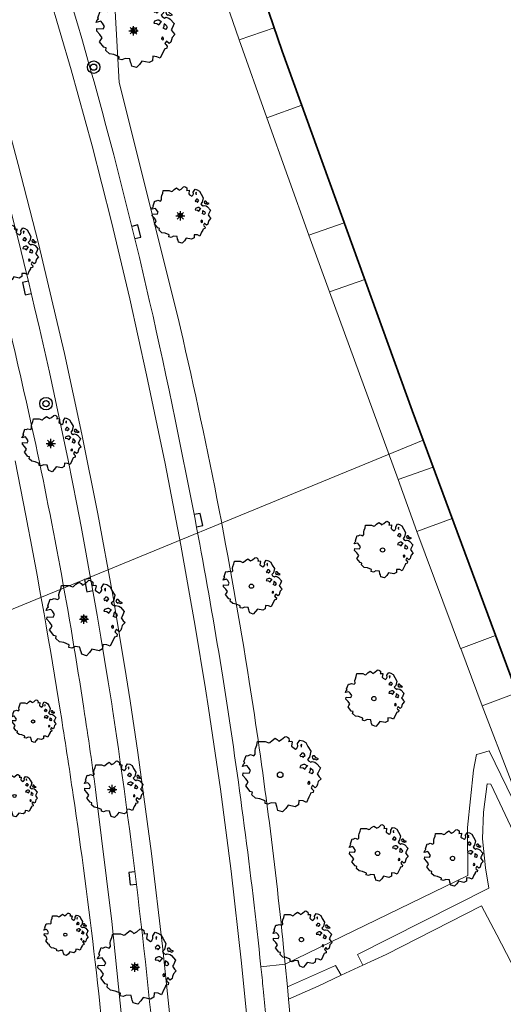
# Model space of a CAD drawing. Header units: metres. Extents: x 152391 to 157968, y 462336 to 467280.
# Tile 496 of 656: x 156410 to 156448, y 462766 to 462845. Entities that reach past the tile are written whole.
import ezdxf

# ---------------------------------------------------------------- set-up
doc = ezdxf.new("R2010")
doc.units = ezdxf.units.M
doc.header["$LTSCALE"] = 0.75
doc.layers.get('0').update_dxf_attribs({"lineweight": 25})
for name, color, linetype, lineweight in [('B-GV-GR-BOOM-S', 252, 'Continuous', 25), ('B-RO-GK-BESCHOEIING-G', 251, 'GK-BESCHOEIING', 35), ('B-RO-GR-BEPLANTING_CULTUUR_BOSPLANTSOEN-GV', 251, 'Continuous', 18), ('B-RO-KW-KUNSTWERK_DUIKER-G', 251, 'Continuous', 18), ('B-RO-OG-TERREIN_CULTUURSCHEIDING-GV', 251, 'Continuous', 18), ('B-RO-OG-WATER_KANAAL-GV', 251, 'Continuous', 18), ('B-RO-OG-WATER_SLOOT-GV', 251, 'Continuous', 18), ('B-RO-VH-VERHARDING_ASFALT-GV', 251, 'Continuous', 18), ('B-RO-VH-VERHARDING_HALFVERHARDING_GRIND-GV', 251, 'Continuous', 18), ('B-RO-VH-VERHARDING_TEGEL-GV', 251, 'Continuous', 18)]:
    doc.layers.add(name, color=color, linetype=linetype, lineweight=lineweight)
for name, color, linetype in [('S08_TROTTOIRKOLK', 251, 'Continuous'), ('TOPO_BOOM', 251, 'Continuous'), ('TOPO_LICHTMAST', 251, 'Continuous')]:
    doc.layers.add(name, color=color, linetype=linetype)
doc.linetypes.add('GK-BESCHOEIING', pattern='A,30,-5,[1,NLCS.SHX,S=1,R=0,X=0,Y=0],-5', length=40)

# ---------------------------------------------------------------- blocks, each defined once
blk = doc.blocks.new('Q26')
at = {"color": 0, "linetype": 'ByBlock'}
for p, q in [((-0.37, 0), (0.37, 0)), ((0.262, -0.262), (-0.261, 0.261)), ((0, -0.37), (0, 0.37))]:
    blk.add_line(p, q, dxfattribs=at)
blk.add_lwpolyline([(-0.261, -0.261), (0, 0), (0.261, 0.261)], dxfattribs=at)
blk = doc.blocks.new('Q21')
at = {"color": 0, "linetype": 'ByBlock'}
for radius in [0.5, 0.25]:
    blk.add_circle((0, 0), radius, dxfattribs=at)
blk = doc.blocks.new('S08')
at = {"color": 0, "linetype": 'ByBlock'}
blk.add_lwpolyline([(-0.5, 0), (-0.5, -0.5), (0.5, -0.5), (0.5, 0)], dxfattribs=at)
blk = doc.blocks.new('SGR-BOOM_21_30')
at = {"linetype": 'Continuous'}
for p, q in [((-0.365, 1.548), (-0.226, 1.647)), ((-0.226, 1.647), (-0.133, 1.581)), ((-0.133, 1.581), (-0.063, 1.515)), ((-0.063, 1.515), (0.065, 1.581)), ((0.065, 1.581), (0.205, 1.712)), ((0.205, 1.712), (0.263, 1.729)), ((0.263, 1.729), (0.333, 1.696)), ((0.333, 1.696), (0.391, 1.647)), ((0.391, 1.647), (0.402, 1.532)), ((-1.633, 0.579), (-1.528, 0.875)), ((-1.528, 0.875), (-1.458, 0.858)), ((-1.458, 0.858), (-1.342, 0.908)), ((-1.342, 0.908), (-1.179, 0.858)), ((-1.179, 0.858), (-1.121, 0.924)), ((-1.133, 1.088), (-1.109, 1.187)), ((-1.121, 0.924), (-1.133, 1.088)), ((-1.109, 1.187), (-1.051, 1.335)), ((-1.051, 1.335), (-1.016, 1.499)), ((-1.016, 1.499), (-0.668, 1.499)), ((-0.668, 1.499), (-0.516, 1.433)), ((-0.516, 1.433), (-0.47, 1.45)), ((-0.47, 1.45), (-0.365, 1.548)), ((0.402, 1.532), (0.379, 1.499)), ((0.379, 1.499), (0.53, 1.515)), ((0.542, 1.483), (0.507, 1.285)), ((0.507, 1.285), (0.565, 1.236)), ((0.53, 1.515), (0.542, 1.483)), ((0.565, 1.236), (0.693, 1.154)), ((0.693, 1.154), (0.751, 1.203)), ((0.751, 1.203), (0.798, 1.285)), ((0.786, 1.4), (0.891, 1.565)), ((0.798, 1.285), (0.786, 1.4)), ((0.891, 1.565), (1.019, 1.532)), ((0.937, 0.908), (0.891, 0.875)), ((0.891, 0.875), (0.926, 0.825)), ((0.972, 1.368), (0.926, 1.335)), ((0.926, 1.335), (0.949, 1.253)), ((0.926, 0.825), (0.984, 0.842)), ((0.972, 0.973), (0.937, 0.908)), ((0.949, 1.253), (0.961, 1.236)), ((0.961, 1.269), (0.972, 1.368)), ((1.03, 0.973), (0.972, 0.973)), ((0.984, 0.842), (1.03, 0.776)), ((1.019, 1.532), (1.158, 1.45)), ((1.077, 0.94), (1.03, 0.973)), ((1.03, 0.776), (1.077, 0.842)), ((1.124, 0.875), (1.077, 0.94)), ((1.077, 0.842), (1.124, 0.875)), ((1.158, 1.45), (1.251, 1.269)), ((1.321, 0.793), (1.228, 0.694)), ((1.251, 1.269), (1.379, 1.055)), ((1.379, 1.055), (1.321, 0.793)), ((1.472, 0.858), (1.438, 0.809)), ((1.438, 0.809), (1.461, 0.743)), ((1.542, 0.858), (1.472, 0.858)), ((1.624, 0.76), (1.542, 0.858)), ((-1.703, 0.365), (-1.656, 0.48)), ((-1.493, 0.415), (-1.703, 0.365)), ((-1.679, -0.029), (-1.668, 0.086)), ((-1.668, 0.086), (-1.389, 0.07)), ((-1.656, 0.48), (-1.598, 0.53)), ((-1.598, 0.53), (-1.633, 0.579)), ((-1.423, 0.333), (-1.493, 0.415)), ((-1.33, 0.185), (-1.423, 0.333)), ((-1.389, 0.07), (-1.33, 0.185)), ((0.926, 0.415), (0.891, 0.333)), ((0.891, 0.333), (1.03, 0.316)), ((1.054, 0.464), (0.926, 0.415)), ((1.03, 0.316), (1.112, 0.251)), ((1.112, 0.464), (1.054, 0.464)), ((1.217, 0.398), (1.112, 0.464)), ((1.112, 0.251), (1.205, 0.365)), ((1.205, 0.365), (1.24, 0.415)), ((1.228, 0.694), (1.275, 0.628)), ((1.275, 0.628), (1.379, 0.563)), ((1.344, 0.185), (1.31, 0.103)), ((1.434, 0.049), (1.31, 0.103)), ((1.356, 0.3), (1.344, 0.234)), ((1.344, 0.234), (1.344, 0.185)), ((1.426, 0.234), (1.356, 0.3)), ((1.379, 0.563), (1.438, 0.595)), ((1.472, 0.201), (1.426, 0.234)), ((1.434, 0.049), (1.507, 0.136)), ((1.438, 0.595), (1.565, 0.563)), ((1.461, 0.743), (1.531, 0.694)), ((1.507, 0.136), (1.472, 0.201)), ((1.531, 0.727), (1.635, 0.678)), ((1.531, 0.694), (1.542, 0.727)), ((1.565, 0.563), (1.635, 0.513)), ((1.728, 0.71), (1.624, 0.76)), ((1.635, 0.678), (1.728, 0.71)), ((1.635, 0.513), (1.81, 0.316)), ((1.717, 0.103), (1.67, 0.037)), ((1.67, 0.037), (1.763, -0.094)), ((1.81, 0.316), (1.717, 0.103)), ((-1.54, -0.177), (-1.679, -0.029)), ((-1.551, -0.505), (-1.493, -0.423)), ((-1.354, -0.752), (-1.551, -0.505)), ((-1.435, -0.324), (-1.54, -0.177)), ((-1.493, -0.423), (-1.435, -0.324)), ((-1.249, -0.784), (-1.354, -0.752)), ((-1.272, -0.899), (-1.249, -0.784)), ((1.286, -0.292), (1.24, -0.357)), ((1.24, -0.357), (1.251, -0.423)), ((1.263, -0.423), (1.333, -0.407)), ((1.333, -0.341), (1.286, -0.292)), ((1.333, -0.407), (1.333, -0.341)), ((1.461, -0.472), (1.391, -0.587)), ((1.391, -0.587), (1.426, -0.637)), ((1.426, -0.637), (1.496, -0.702)), ((1.577, -0.587), (1.461, -0.472)), ((1.496, -0.702), (1.484, -0.801)), ((1.658, -0.522), (1.577, -0.587)), ((1.682, -0.423), (1.658, -0.522)), ((1.717, -0.308), (1.682, -0.423)), ((1.845, -0.177), (1.717, -0.308)), ((1.763, -0.094), (1.845, -0.177)), ((-1.109, -1.047), (-1.272, -0.899)), ((-0.912, -1.08), (-1.109, -1.047)), ((-0.668, -1.179), (-0.912, -1.08)), ((-0.679, -1.294), (-0.668, -1.179)), ((-0.551, -1.326), (-0.679, -1.294)), ((-0.4, -1.261), (-0.551, -1.326)), ((-0.191, -1.277), (-0.4, -1.261)), ((-0.156, -1.425), (-0.191, -1.277)), ((-0.133, -1.491), (-0.156, -1.425)), ((-0.098, -1.606), (-0.133, -1.491)), ((0.251, -1.524), (0.112, -1.671)), ((0.356, -1.376), (0.251, -1.524)), ((0.682, -1.441), (0.356, -1.376)), ((0.833, -1.359), (0.682, -1.441)), ((0.844, -1.162), (0.833, -1.359)), ((1.03, -1.179), (0.844, -1.162)), ((1.182, -1.244), (1.03, -1.179)), ((1.286, -1.014), (1.182, -1.244)), ((1.356, -0.883), (1.286, -1.014)), ((1.368, -0.834), (1.356, -0.883)), ((1.484, -0.801), (1.368, -0.834)), ((0.112, -1.671), (-0.098, -1.606))]:
    blk.add_line(p, q, dxfattribs=at)
blk.add_circle((0, 0), 0.126, dxfattribs=at)
blk = doc.blocks.new('SGR-BOOM_31_50')
at = {"linetype": 'Continuous'}
for p, q in [((-1.51, 1.451), (-1.479, 1.582)), ((-1.479, 1.582), (-1.402, 1.78)), ((-1.402, 1.78), (-1.355, 1.999)), ((-1.355, 1.999), (-0.89, 1.999)), ((-0.89, 1.999), (-0.688, 1.911)), ((-0.688, 1.911), (-0.626, 1.933)), ((-0.626, 1.933), (-0.487, 2.064)), ((-0.487, 2.064), (-0.301, 2.196)), ((-0.301, 2.196), (-0.177, 2.108)), ((-0.177, 2.108), (-0.084, 2.02)), ((-0.084, 2.02), (0.087, 2.108)), ((0.087, 2.108), (0.273, 2.283)), ((0.273, 2.283), (0.351, 2.305)), ((0.351, 2.305), (0.444, 2.261)), ((0.444, 2.261), (0.521, 2.196)), ((0.537, 2.042), (0.506, 1.999)), ((0.506, 1.999), (0.707, 2.02)), ((0.521, 2.196), (0.537, 2.042)), ((0.723, 1.977), (0.676, 1.714)), ((0.676, 1.714), (0.754, 1.648)), ((0.707, 2.02), (0.723, 1.977)), ((0.754, 1.648), (0.924, 1.539)), ((0.924, 1.539), (1.002, 1.604)), ((1.002, 1.604), (1.064, 1.714)), ((1.048, 1.867), (1.188, 2.086)), ((1.064, 1.714), (1.048, 1.867)), ((1.188, 2.086), (1.358, 2.042)), ((1.296, 1.823), (1.234, 1.78)), ((1.234, 1.78), (1.265, 1.67)), ((1.265, 1.67), (1.281, 1.648)), ((1.281, 1.692), (1.296, 1.823)), ((1.358, 2.042), (1.545, 1.933)), ((1.545, 1.933), (1.669, 1.692)), ((1.669, 1.692), (1.839, 1.407)), ((-2.177, 0.772), (-2.038, 1.166)), ((-2.038, 1.166), (-1.944, 1.144)), ((-1.944, 1.144), (-1.789, 1.21)), ((-1.789, 1.21), (-1.572, 1.144)), ((-1.572, 1.144), (-1.495, 1.232)), ((-1.495, 1.232), (-1.51, 1.451)), ((1.25, 1.21), (1.188, 1.166)), ((1.188, 1.166), (1.234, 1.101)), ((1.234, 1.101), (1.312, 1.122)), ((1.296, 1.298), (1.25, 1.21)), ((1.374, 1.298), (1.296, 1.298)), ((1.312, 1.122), (1.374, 1.035)), ((1.436, 1.254), (1.374, 1.298)), ((1.374, 1.035), (1.436, 1.122)), ((1.498, 1.166), (1.436, 1.254)), ((1.436, 1.122), (1.498, 1.166)), ((1.762, 1.057), (1.638, 0.925)), ((1.638, 0.925), (1.7, 0.838)), ((1.7, 0.838), (1.839, 0.75)), ((1.839, 1.407), (1.762, 1.057)), ((1.839, 0.75), (1.917, 0.794)), ((1.963, 1.144), (1.917, 1.079)), ((1.917, 1.079), (1.948, 0.991)), ((1.917, 0.794), (2.087, 0.75)), ((1.948, 0.991), (2.041, 0.925)), ((2.056, 1.144), (1.963, 1.144)), ((2.041, 0.969), (2.18, 0.903)), ((2.041, 0.925), (2.056, 0.969)), ((2.165, 1.013), (2.056, 1.144)), ((2.304, 0.947), (2.165, 1.013)), ((2.18, 0.903), (2.304, 0.947)), ((-2.27, 0.487), (-2.208, 0.641)), ((-1.991, 0.553), (-2.27, 0.487)), ((-2.239, -0.038), (-2.224, 0.115)), ((-2.224, 0.115), (-1.851, 0.093)), ((-2.208, 0.641), (-2.131, 0.706)), ((-2.131, 0.706), (-2.177, 0.772)), ((-1.898, 0.444), (-1.991, 0.553)), ((-1.774, 0.246), (-1.898, 0.444)), ((-1.851, 0.093), (-1.774, 0.246)), ((1.234, 0.553), (1.188, 0.444)), ((1.188, 0.444), (1.374, 0.422)), ((1.405, 0.619), (1.234, 0.553)), ((1.374, 0.422), (1.483, 0.334)), ((1.483, 0.619), (1.405, 0.619)), ((1.622, 0.531), (1.483, 0.619)), ((1.483, 0.334), (1.607, 0.487)), ((1.607, 0.487), (1.653, 0.553)), ((1.793, 0.246), (1.746, 0.137)), ((1.911, 0.065), (1.746, 0.137)), ((1.808, 0.4), (1.793, 0.312)), ((1.793, 0.312), (1.793, 0.246)), ((1.901, 0.312), (1.808, 0.4)), ((1.963, 0.268), (1.901, 0.312)), ((1.911, 0.065), (2.01, 0.181)), ((2.01, 0.181), (1.963, 0.268)), ((2.087, 0.75), (2.18, 0.684)), ((2.18, 0.684), (2.413, 0.422)), ((2.289, 0.137), (2.227, 0.049)), ((2.227, 0.049), (2.351, -0.126)), ((2.413, 0.422), (2.289, 0.137)), ((-2.053, -0.235), (-2.239, -0.038)), ((-2.069, -0.673), (-1.991, -0.564)), ((-1.805, -1.002), (-2.069, -0.673)), ((-1.913, -0.433), (-2.053, -0.235)), ((-1.991, -0.564), (-1.913, -0.433)), ((1.715, -0.389), (1.653, -0.476)), ((1.653, -0.476), (1.669, -0.564)), ((1.684, -0.564), (1.777, -0.542)), ((1.777, -0.454), (1.715, -0.389)), ((1.777, -0.542), (1.777, -0.454)), ((1.948, -0.63), (1.855, -0.783)), ((1.855, -0.783), (1.901, -0.849)), ((2.103, -0.783), (1.948, -0.63)), ((2.211, -0.695), (2.103, -0.783)), ((2.242, -0.564), (2.211, -0.695)), ((2.289, -0.411), (2.242, -0.564)), ((2.459, -0.235), (2.289, -0.411)), ((2.351, -0.126), (2.459, -0.235)), ((-1.665, -1.046), (-1.805, -1.002)), ((-1.696, -1.199), (-1.665, -1.046)), ((-1.479, -1.396), (-1.696, -1.199)), ((-1.216, -1.44), (-1.479, -1.396)), ((-0.89, -1.571), (-1.216, -1.44)), ((-0.906, -1.725), (-0.89, -1.571)), ((1.126, -1.55), (1.11, -1.812)), ((1.374, -1.571), (1.126, -1.55)), ((1.576, -1.659), (1.374, -1.571)), ((1.715, -1.352), (1.576, -1.659)), ((1.808, -1.177), (1.715, -1.352)), ((1.824, -1.112), (1.808, -1.177)), ((1.979, -1.068), (1.824, -1.112)), ((1.901, -0.849), (1.994, -0.936)), ((1.994, -0.936), (1.979, -1.068)), ((-0.735, -1.769), (-0.906, -1.725)), ((-0.533, -1.681), (-0.735, -1.769)), ((-0.254, -1.703), (-0.533, -1.681)), ((-0.208, -1.9), (-0.254, -1.703)), ((-0.177, -1.988), (-0.208, -1.9)), ((-0.13, -2.141), (-0.177, -1.988)), ((0.149, -2.229), (-0.13, -2.141)), ((0.335, -2.031), (0.149, -2.229)), ((0.475, -1.834), (0.335, -2.031)), ((0.909, -1.922), (0.475, -1.834)), ((1.11, -1.812), (0.909, -1.922))]:
    blk.add_line(p, q, dxfattribs=at)
blk.add_circle((0, 0), 0.169, dxfattribs=at)
blk = doc.blocks.new('SGR-BOOM_50_100')
at = {"linetype": 'Continuous'}
for p, q in [((-1.972, 2.11), (-1.869, 2.373)), ((-1.869, 2.373), (-1.807, 2.665)), ((-1.807, 2.665), (-1.187, 2.665)), ((-1.187, 2.665), (-0.918, 2.548)), ((-0.918, 2.548), (-0.835, 2.577)), ((-0.835, 2.577), (-0.649, 2.752)), ((-0.649, 2.752), (-0.401, 2.928)), ((-0.401, 2.928), (-0.236, 2.811)), ((-0.236, 2.811), (-0.112, 2.694)), ((-0.112, 2.694), (0.116, 2.811)), ((0.116, 2.811), (0.364, 3.044)), ((0.364, 3.044), (0.467, 3.074)), ((0.467, 3.074), (0.591, 3.015)), ((0.591, 3.015), (0.695, 2.928)), ((0.715, 2.723), (0.674, 2.665)), ((0.674, 2.665), (0.943, 2.694)), ((0.695, 2.928), (0.715, 2.723)), ((0.964, 2.636), (0.902, 2.285)), ((0.943, 2.694), (0.964, 2.636)), ((1.398, 2.49), (1.584, 2.782)), ((1.418, 2.285), (1.398, 2.49)), ((1.584, 2.782), (1.811, 2.723)), ((1.729, 2.431), (1.646, 2.373)), ((1.646, 2.373), (1.687, 2.227)), ((1.708, 2.256), (1.729, 2.431)), ((1.811, 2.723), (2.059, 2.577)), ((2.059, 2.577), (2.225, 2.256)), ((-2.593, 1.526), (-2.386, 1.613)), ((-2.386, 1.613), (-2.096, 1.526)), ((-2.096, 1.526), (-1.993, 1.643)), ((-2.014, 1.935), (-1.972, 2.11)), ((-1.993, 1.643), (-2.014, 1.935)), ((0.902, 2.285), (1.005, 2.198)), ((1.005, 2.198), (1.232, 2.052)), ((1.232, 2.052), (1.336, 2.139)), ((1.336, 2.139), (1.418, 2.285)), ((1.667, 1.613), (1.584, 1.555)), ((1.729, 1.73), (1.667, 1.613)), ((1.687, 2.227), (1.708, 2.198)), ((1.832, 1.73), (1.729, 1.73)), ((1.915, 1.672), (1.832, 1.73)), ((1.997, 1.555), (1.915, 1.672)), ((2.225, 2.256), (2.452, 1.876)), ((2.452, 1.876), (2.349, 1.409)), ((-3.027, 0.65), (-2.944, 0.854)), ((-2.944, 0.854), (-2.841, 0.942)), ((-2.903, 1.029), (-2.717, 1.555)), ((-2.841, 0.942), (-2.903, 1.029)), ((-2.717, 1.555), (-2.593, 1.526)), ((1.584, 1.555), (1.646, 1.467)), ((1.646, 1.467), (1.749, 1.497)), ((1.873, 0.825), (1.646, 0.737)), ((1.749, 1.497), (1.832, 1.38)), ((1.832, 1.38), (1.915, 1.497)), ((1.977, 0.825), (1.873, 0.825)), ((1.915, 1.497), (1.997, 1.555)), ((2.163, 0.708), (1.977, 0.825)), ((2.349, 1.409), (2.183, 1.234)), ((2.183, 1.234), (2.266, 1.117)), ((2.266, 1.117), (2.452, 1)), ((2.452, 1), (2.556, 1.059)), ((2.618, 1.526), (2.556, 1.438)), ((2.556, 1.438), (2.597, 1.321)), ((2.556, 1.059), (2.783, 1)), ((2.597, 1.321), (2.721, 1.234)), ((2.742, 1.526), (2.618, 1.526)), ((2.721, 1.292), (2.907, 1.205)), ((2.721, 1.234), (2.742, 1.292)), ((2.886, 1.351), (2.742, 1.526)), ((2.783, 1), (2.907, 0.913)), ((3.072, 1.263), (2.886, 1.351)), ((2.907, 1.205), (3.072, 1.263)), ((2.907, 0.913), (3.217, 0.562)), ((-2.655, 0.737), (-3.027, 0.65)), ((-2.985, -0.051), (-2.965, 0.153)), ((-2.965, 0.153), (-2.469, 0.124)), ((-2.531, 0.591), (-2.655, 0.737)), ((-2.365, 0.329), (-2.531, 0.591)), ((-2.469, 0.124), (-2.365, 0.329)), ((1.646, 0.737), (1.584, 0.591)), ((1.584, 0.591), (1.832, 0.562)), ((1.832, 0.562), (1.977, 0.445)), ((1.977, 0.445), (2.142, 0.65)), ((2.142, 0.65), (2.204, 0.737)), ((2.39, 0.329), (2.328, 0.183)), ((2.549, 0.087), (2.328, 0.183)), ((2.411, 0.533), (2.39, 0.416)), ((2.39, 0.416), (2.39, 0.329)), ((2.535, 0.416), (2.411, 0.533)), ((2.618, 0.358), (2.535, 0.416)), ((2.549, 0.087), (2.68, 0.241)), ((2.68, 0.241), (2.618, 0.358)), ((3.052, 0.183), (2.969, 0.066)), ((2.969, 0.066), (3.135, -0.168)), ((3.217, 0.562), (3.052, 0.183)), ((-2.737, -0.314), (-2.985, -0.051)), ((-2.758, -0.898), (-2.655, -0.752)), ((-2.551, -0.577), (-2.737, -0.314)), ((-2.655, -0.752), (-2.551, -0.577)), ((2.287, -0.518), (2.204, -0.635)), ((2.204, -0.635), (2.225, -0.752)), ((2.245, -0.752), (2.37, -0.723)), ((2.37, -0.606), (2.287, -0.518)), ((2.37, -0.723), (2.37, -0.606)), ((2.99, -0.752), (2.948, -0.927)), ((3.052, -0.548), (2.99, -0.752)), ((3.279, -0.314), (3.052, -0.548)), ((3.135, -0.168), (3.279, -0.314)), ((-2.407, -1.336), (-2.758, -0.898)), ((-2.22, -1.394), (-2.407, -1.336)), ((-2.262, -1.599), (-2.22, -1.394)), ((2.411, -1.57), (2.287, -1.803)), ((2.432, -1.482), (2.411, -1.57)), ((2.638, -1.424), (2.432, -1.482)), ((2.597, -0.84), (2.473, -1.044)), ((2.473, -1.044), (2.535, -1.132)), ((2.535, -1.132), (2.659, -1.248)), ((2.804, -1.044), (2.597, -0.84)), ((2.659, -1.248), (2.638, -1.424)), ((2.948, -0.927), (2.804, -1.044)), ((-1.972, -1.862), (-2.262, -1.599)), ((-1.621, -1.92), (-1.972, -1.862)), ((-1.187, -2.095), (-1.621, -1.92)), ((-1.207, -2.3), (-1.187, -2.095)), ((-0.98, -2.358), (-1.207, -2.3)), ((-0.711, -2.241), (-0.98, -2.358)), ((-0.339, -2.271), (-0.711, -2.241)), ((-0.277, -2.533), (-0.339, -2.271)), ((1.501, -2.066), (1.48, -2.417)), ((1.832, -2.095), (1.501, -2.066)), ((2.101, -2.212), (1.832, -2.095)), ((2.287, -1.803), (2.101, -2.212)), ((-0.236, -2.65), (-0.277, -2.533)), ((-0.174, -2.855), (-0.236, -2.65)), ((0.199, -2.971), (-0.174, -2.855)), ((0.447, -2.709), (0.199, -2.971)), ((0.633, -2.446), (0.447, -2.709)), ((1.212, -2.563), (0.633, -2.446)), ((1.48, -2.417), (1.212, -2.563))]:
    blk.add_line(p, q, dxfattribs=at)
blk.add_circle((0, 0), 0.225, dxfattribs=at)

msp = doc.modelspace()

# ---------------------------------------------------------------- linework, layer by layer
at = {"layer": 'B-RO-GK-BESCHOEIING-G'}
msp.add_lwpolyline([(156384.6, 462984.442), (156394.945, 462952.104), (156404.945, 462921.198), (156418.308, 462879.634), (156425.331, 462858.078), (156430.57, 462842.745), (156440.957, 462813.983), (156451.85, 462784.596), (156454.529, 462777.629), (156458.19, 462769.203), (156461.226, 462762.534), (156467.043, 462751.245), (156472.31, 462740.5), (156477.025, 462731.555), (156483.848, 462718.312), (156490.882, 462707.702), (156490.916, 462707.619)], dxfattribs=at)
at = {"layer": 'B-RO-GR-BEPLANTING_CULTUUR_BOSPLANTSOEN-GV'}
msp.add_lwpolyline([(156410.05, 462805.565), (156409.189, 462809.938)], dxfattribs=at)
for points in [[(156412.818, 462789.81, 0.008007), (156410.05, 462805.565)], [(156413.829, 462783.172, 0.003476), (156412.818, 462789.81)], [(156416.923, 462756.376, 0.015819), (156413.829, 462783.172)]]:
    msp.add_lwpolyline(points, format="xyb", dxfattribs=at)
at = {"layer": 'B-RO-KW-KUNSTWERK_DUIKER-G'}
msp.add_lwpolyline([(156406.147, 462796.915), (156441.841, 462811.599)], dxfattribs=at)
at = {"layer": 'B-RO-OG-TERREIN_CULTUURSCHEIDING-GV'}
for points in [[(156378.416, 462980.519), (156378.389, 462975.063), (156382.802, 462960.629), (156386.162, 462949.961), (156403.751, 462893.838), (156404.573, 462891.248), (156416.816, 462852.69), (156417.499, 462840.245), (156422.201, 462821.458)], [(156430.68, 462770.933), (156430.809, 462769.635), (156445.427, 462776.739), (156445.387, 462780.584), (156445.888, 462785.165), (156446.116, 462786.421), (156446.343, 462786.484), (156447.142, 462786.707), (156450.432, 462779.913), (156450.614, 462779.753), (156450.151, 462780.965), (156449.062, 462783.813), (156448.886, 462784.275), (156446.582, 462790.306), (156444.855, 462794.917), (156444.83, 462794.908), (156441.353, 462804.284), (156439.834, 462808.444), (156434.348, 462823.476), (156432.708, 462827.998), (156429.332, 462837.411), (156427.106, 462843.648), (156423.859, 462853.107)], [(156416.986, 462790.049), (156416.916, 462790.472)], [(156449.484, 462779.359), (156447.981, 462782.522), (156447.257, 462784.046), (156446.978, 462784.064), (156446.675, 462781.797), (156446.605, 462779.673), (156446.835, 462777.359), (156447.099, 462775.708), (156436.586, 462770.393), (156437.012, 462769.553), (156438.877, 462770.411), (156446.53, 462774.303), (156447.752, 462771.992), (156454.268, 462759.4)], [(156415.676, 462783.172), (156416.925, 462773.049), (156418.264, 462759.979), (156418.892, 462749.966)]]:
    msp.add_lwpolyline(points, dxfattribs=at)
for points in [[(156416.916, 462790.472, 0.034127), (156404.221, 462846.708)], [(156402.554, 462844.296, -0.014721), (156410.528, 462812.647)], [(156422.201, 462821.458, -0.018904), (156427.925, 462792.26)], [(156410.528, 462812.647, -0.015884), (156414.682, 462790.109)], [(156427.925, 462792.26, -0.013641), (156430.68, 462770.933)], [(156414.682, 462790.109, -0.004904), (156415.676, 462783.172)], [(156420.952, 462755.937, 0.016355), (156416.986, 462790.049)]]:
    msp.add_lwpolyline(points, format="xyb", dxfattribs=at)
msp.add_lwpolyline([(156430.988, 462767.814), (156431.078, 462766.824), (156433.446, 462767.882), (156435.275, 462768.758), (156434.843, 462769.523)], close=True, dxfattribs=at)
at = {"layer": 'B-RO-OG-WATER_KANAAL-GV'}
msp.add_lwpolyline([(156426.697, 462854.081), (156429.93, 462844.618), (156430.57, 462842.745), (156432.134, 462838.415), (156435.53, 462829.01), (156437.173, 462824.461), (156440.957, 462813.983), (156442.647, 462809.424), (156444.165, 462805.327), (156447.641, 462795.951), (156449.342, 462791.361)], dxfattribs=at)
at = {"layer": 'B-RO-OG-WATER_SLOOT-GV'}
for points in [[(156426.697, 462854.081), (156423.859, 462853.107), (156427.106, 462843.648), (156429.93, 462844.618)], [(156429.332, 462837.411), (156432.134, 462838.415), (156430.57, 462842.745), (156429.93, 462844.618), (156427.106, 462843.648)], [(156432.134, 462838.415), (156429.332, 462837.411), (156432.708, 462827.998), (156435.53, 462829.01)], [(156434.348, 462823.476), (156437.173, 462824.461), (156435.53, 462829.01), (156432.708, 462827.998)], [(156437.173, 462824.461), (156434.348, 462823.476), (156439.834, 462808.444), (156442.647, 462809.424), (156440.957, 462813.983)], [(156441.353, 462804.284), (156444.165, 462805.327), (156442.647, 462809.424), (156439.834, 462808.444)], [(156444.855, 462794.917), (156447.641, 462795.951), (156444.165, 462805.327), (156441.353, 462804.284), (156444.83, 462794.908)], [(156446.582, 462790.306), (156449.342, 462791.361), (156447.641, 462795.951), (156444.855, 462794.917)], [(156449.342, 462791.361), (156446.582, 462790.306), (156448.886, 462784.275), (156451.567, 462785.36)]]:
    msp.add_lwpolyline(points, close=True, dxfattribs=at)
at = {"layer": 'B-RO-VH-VERHARDING_ASFALT-GV'}
for points in [[(156420.952, 462755.937), (156422.553, 462756.069), (156420.978, 462771.083), (156420.094, 462778.488), (156419.005, 462786.585), (156418.387, 462790.71), (156418.085, 462792.719), (156416.996, 462799.185), (156415.8, 462805.683), (156414.52, 462812.088), (156413.125, 462818.532), (156411.049, 462827.35), (156409.436, 462833.679), (156407.725, 462839.986), (156405.885, 462846.377), (156392.911, 462887.586), (156375.48, 462942.955), (156374.703, 462945.101), (156374.689, 462945.141), (156369.547, 462957.283), (156368.116, 462956.805), (156372.934, 462945.406)], [(156398.711, 462889.408), (156411.009, 462850.274), (156411.92, 462847.27), (156413.676, 462841.243), (156415.338, 462835.154), (156416.898, 462829.066), (156418.36, 462822.919), (156419.711, 462816.826), (156421.183, 462809.728), (156422.449, 462803.19), (156423.605, 462796.705), (156424.418, 462791.692), (156424.667, 462790.141), (156425.623, 462783.634), (156426.476, 462777.079), (156427.316, 462769.723), (156428.619, 462756.576), (156429.973, 462756.693), (156429.459, 462763.252)], [(156428.619, 462756.576), (156427.316, 462769.723), (156426.476, 462777.079), (156425.623, 462783.634), (156424.667, 462790.141), (156424.418, 462791.692), (156423.605, 462796.705), (156422.449, 462803.19), (156421.183, 462809.728), (156419.711, 462816.826), (156418.36, 462822.919), (156416.898, 462829.066), (156415.338, 462835.154), (156413.676, 462841.243), (156411.92, 462847.27)], [(156405.885, 462846.377), (156407.725, 462839.986), (156409.436, 462833.679), (156411.049, 462827.35), (156413.125, 462818.532), (156414.52, 462812.088), (156415.8, 462805.683), (156416.996, 462799.185), (156418.085, 462792.719), (156418.387, 462790.71), (156419.005, 462786.585), (156420.094, 462778.488), (156420.978, 462771.083), (156422.553, 462756.069)], [(156416.916, 462790.472), (156416.986, 462790.049)], [(156450.432, 462779.913), (156447.142, 462786.707), (156446.343, 462786.484), (156446.116, 462786.421), (156445.888, 462785.165), (156445.387, 462780.584), (156445.427, 462776.739), (156430.809, 462769.635), (156430.988, 462767.814), (156434.843, 462769.523), (156435.275, 462768.758), (156437.012, 462769.553), (156436.586, 462770.393), (156447.099, 462775.708), (156446.835, 462777.359), (156446.605, 462779.673), (156446.675, 462781.797), (156446.978, 462784.064), (156447.257, 462784.046), (156447.981, 462782.522), (156449.484, 462779.359)]]:
    msp.add_lwpolyline(points, dxfattribs=at)
for points in [[(156421.992, 462813.241, 0.024804), (156412.44, 462850.725)], [(156404.221, 462846.708, -0.034127), (156416.916, 462790.472)], [(156425.908, 462791.934, 0.012576), (156421.992, 462813.241)], [(156428.859, 462769.431, 0.013176), (156425.908, 462791.934)], [(156416.986, 462790.049, -0.016355), (156420.952, 462755.937)], [(156429.041, 462767.653, 0.001113), (156428.859, 462769.431)], [(156429.459, 462763.252, 0.002273), (156429.041, 462767.653)]]:
    msp.add_lwpolyline(points, format="xyb", dxfattribs=at)
at = {"layer": 'B-RO-VH-VERHARDING_HALFVERHARDING_GRIND-GV'}
for points in [[(156422.201, 462821.458), (156417.499, 462840.245), (156416.816, 462852.69), (156404.573, 462891.248), (156403.751, 462893.838), (156386.162, 462949.961), (156382.802, 462960.629), (156378.389, 462975.063), (156376.453, 462975.005)], [(156430.809, 462769.635), (156430.68, 462770.933)], [(156428.859, 462769.431), (156430.809, 462769.635)]]:
    msp.add_lwpolyline(points, dxfattribs=at)
for points in [[(156412.44, 462850.725, -0.024804), (156421.992, 462813.241)], [(156427.925, 462792.26, 0.018904), (156422.201, 462821.458)], [(156421.992, 462813.241, -0.012576), (156425.908, 462791.934)], [(156425.908, 462791.934, -0.013176), (156428.859, 462769.431)], [(156430.68, 462770.933, 0.013641), (156427.925, 462792.26)]]:
    msp.add_lwpolyline(points, format="xyb", dxfattribs=at)
at = {"layer": 'B-RO-VH-VERHARDING_TEGEL-GV'}
for points in [[(156410.528, 462812.647, 0.014721), (156402.554, 462844.296)], [(156414.682, 462790.109, 0.015884), (156410.528, 462812.647)], [(156410.05, 462805.565, -0.008007), (156412.818, 462789.81)], [(156415.676, 462783.172, 0.004904), (156414.682, 462790.109)], [(156412.818, 462789.81, -0.003476), (156413.829, 462783.172)], [(156413.829, 462783.172, -0.015819), (156416.923, 462756.376)], [(156428.859, 462769.431, -0.001113), (156429.041, 462767.653)], [(156429.041, 462767.653, -0.002273), (156429.459, 462763.252)]]:
    msp.add_lwpolyline(points, format="xyb", dxfattribs=at)
for points in [[(156409.189, 462809.938), (156410.05, 462805.565)], [(156418.892, 462749.966), (156418.264, 462759.979), (156416.925, 462773.049), (156415.676, 462783.172)], [(156432.801, 462702.454), (156432.856, 462703.361), (156433.204, 462709.122), (156433.326, 462728.78), (156433.269, 462733.432), (156433.265, 462733.522), (156433.175, 462735.733), (156433.166, 462735.733), (156432.855, 462743.736), (156432.434, 462749.497), (156431.951, 462756.61), (156431.592, 462761.157), (156431.078, 462766.824), (156430.988, 462767.814), (156430.809, 462769.635), (156428.859, 462769.431)]]:
    msp.add_lwpolyline(points, dxfattribs=at)

# ---------------------------------------------------------------- block references
at = {"layer": 'B-GV-GR-BOOM-S', "transparency": 33554559}
for name, p in [('SGR-BOOM_50_100', (156418.7, 462844.4)), ('SGR-BOOM_31_50', (156422.4, 462829.6)), ('SGR-BOOM_31_50', (156408.6, 462826.5)), ('SGR-BOOM_31_50', (156412, 462811.3)), ('SGR-BOOM_31_50', (156438.6, 462802.8)), ('SGR-BOOM_31_50', (156428.1, 462799.9)), ('SGR-BOOM_50_100', (156414.7, 462797.3)), ('SGR-BOOM_31_50', (156437.9, 462790.9)), ('SGR-BOOM_21_30', (156410.622, 462789.064)), ('SGR-BOOM_50_100', (156430.4, 462784.8)), ('SGR-BOOM_31_50', (156417, 462783.6)), ('SGR-BOOM_21_30', (156409.132, 462783.102)), ('SGR-BOOM_31_50', (156438.2, 462778.5)), ('SGR-BOOM_31_50', (156444.2, 462778.1)), ('SGR-BOOM_21_30', (156413.196, 462771.992)), ('SGR-BOOM_31_50', (156432.1, 462771.6)), ('SGR-BOOM_50_100', (156418.8, 462769.4))]:
    msp.add_blockref(name, p, dxfattribs=at)
at = {"layer": 'S08_TROTTOIRKOLK'}
for p, rotation in [((156418.649, 462828.222), 103.883418), ((156410.362, 462823.837), 283.243802), ((156423.61, 462805.145), 101.0066642), ((156415.325, 462800.037), 279.9615165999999), ((156418.83, 462776.531), 276.8336723)]:
    msp.add_blockref('S08', p, dxfattribs=dict(at, rotation=rotation))
at = {"layer": 'TOPO_BOOM'}
for p in [(156418.66, 462844.383), (156422.41, 462829.556), (156412.047, 462811.336), (156414.695, 462797.254), (156416.956, 462783.618), (156418.77, 462769.386)]:
    msp.add_blockref('Q26', p, dxfattribs=at)
at = {"layer": 'TOPO_LICHTMAST'}
for p in [(156415.474, 462841.466), (156411.66, 462814.522)]:
    msp.add_blockref('Q21', p, dxfattribs=at)

doc.saveas('drawing.dxf')
